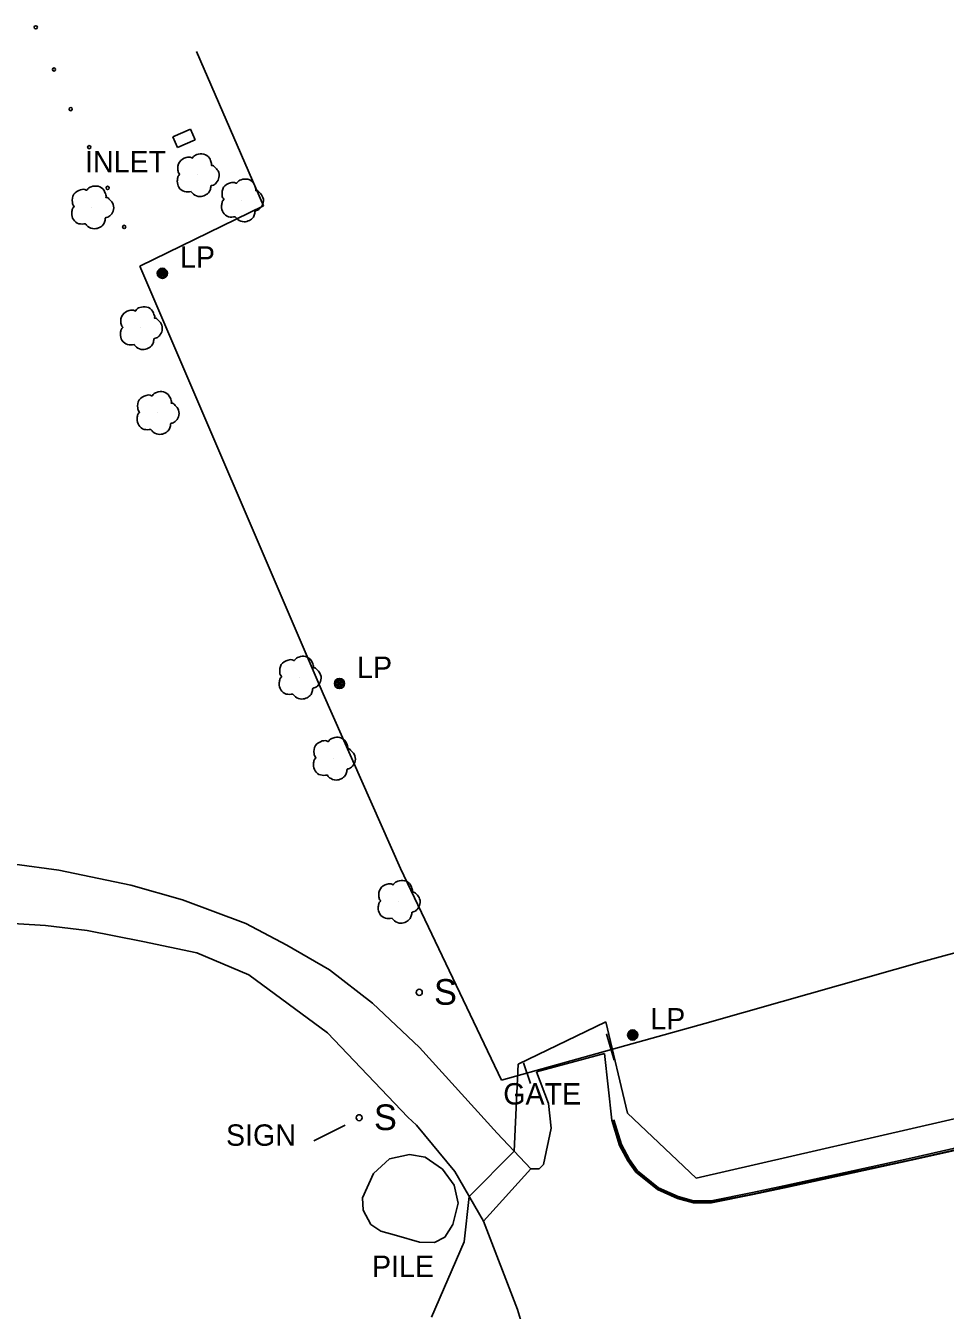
# Model space of a CAD drawing. Extents: x 368532 to 392481, y 10654822 to 10676899.
# Drawn here: x 373970.6 to 374185.5, y 10671887.2 to 10672187.6 of the extents above; entities that cross this region are included whole.
import ezdxf

# ---------------------------------------------------------------- set-up
doc = ezdxf.new("R2010")
doc.units = 0
for name, color, linetype in [('p_drainage inlet', 7, 'Continuous'), ('p_dtm stock pile', 7, 'Continuous'), ('p_road - paved curb', 7, 'Continuous'), ('p_road dirt road', 7, 'Continuous'), ('p_structure constr area', 7, 'Continuous'), ('p_structure fence', 7, 'Continuous'), ('p_structure sign', 7, 'Continuous'), ('p_structure unidentified', 7, 'Continuous'), ('p_utility general pole', 7, 'Continuous'), ('p_veg tree', 7, 'Continuous')]:
    doc.layers.add(name, color=color, linetype=linetype)

msp = doc.modelspace()

# ---------------------------------------------------------------- linework, layer by layer
at = {"layer": 'p_drainage inlet'}
for p, q in [((374009.08, 10672163.39), (374004.98, 10672161.65)), ((374004.98, 10672161.65), (374006.04, 10672159.15)), ((374010.15, 10672160.89), (374009.08, 10672163.39)), ((374006.04, 10672159.15), (374010.15, 10672160.89))]:
    msp.add_line(p, q, dxfattribs=at)
at = {"layer": 'p_dtm stock pile'}
for p, q in [((374055.63, 10671922.6), (374051.9, 10671919.21)), ((374060.26, 10671923.59), (374055.63, 10671922.6)), ((374063.97, 10671923.03), (374060.26, 10671923.59)), ((374068.01, 10671920.17), (374063.97, 10671923.03)), ((374051.9, 10671919.21), (374049.31, 10671913.49)), ((374070.69, 10671916.41), (374068.01, 10671920.17)), ((374071.64, 10671912.24), (374070.69, 10671916.41)), ((374049.31, 10671913.49), (374049.42, 10671910.57)), ((374070.4, 10671907.22), (374071.64, 10671912.24)), ((374049.42, 10671910.57), (374051.2, 10671907.23)), ((374051.2, 10671907.23), (374053.57, 10671905.67)), ((374068.51, 10671904.28), (374070.4, 10671907.22)), ((374053.57, 10671905.67), (374057.22, 10671904.64)), ((374057.22, 10671904.64), (374062.58, 10671903.08)), ((374062.58, 10671903.08), (374066.15, 10671903.06)), ((374066.15, 10671903.06), (374068.51, 10671904.28))]:
    msp.add_line(p, q, dxfattribs=at)
at = {"layer": 'p_road - paved curb'}
for p, q in [((374105.88, 10671947.26), (374089.95, 10671942.93)), ((374107.58, 10671931.62), (374105.88, 10671947.26)), ((374089.95, 10671942.93), (374092.8, 10671935.52)), ((374092.8, 10671935.52), (374093.36, 10671929.77)), ((374109.35, 10671925.76), (374107.58, 10671931.62)), ((374109.49, 10671925.82), (374107.72, 10671931.66)), ((374109.81, 10671925.95), (374108.05, 10671931.76)), ((374093.36, 10671929.77), (374091.57, 10671921.3)), ((374111.29, 10671922.16), (374109.35, 10671925.76)), ((374111.42, 10671922.24), (374109.49, 10671925.82)), ((374111.72, 10671922.42), (374109.81, 10671925.95)), ((374191.86, 10671926.02), (374177.47, 10671922.75)), ((374191.94, 10671925.68), (374177.55, 10671922.41)), ((374191.97, 10671925.53), (374177.58, 10671922.26)), ((374091.57, 10671921.3), (374090.58, 10671920.3)), ((374113.19, 10671919.47), (374111.29, 10671922.16)), ((374113.3, 10671919.57), (374111.42, 10671922.24)), ((374113.56, 10671919.82), (374111.72, 10671922.42)), ((374177.47, 10671922.75), (374163.91, 10671919.8)), ((374177.55, 10671922.41), (374163.99, 10671919.46)), ((374177.58, 10671922.26), (374164.02, 10671919.31)), ((374088.62, 10671920.25), (374077.59, 10671908.01)), ((374090.58, 10671920.3), (374088.62, 10671920.25)), ((374118.22, 10671915.4), (374113.19, 10671919.47)), ((374118.3, 10671915.53), (374113.3, 10671919.57)), ((374118.48, 10671915.83), (374113.56, 10671919.82)), ((374163.91, 10671919.8), (374147.81, 10671916.33)), ((374163.99, 10671919.46), (374147.89, 10671915.99)), ((374164.02, 10671919.31), (374147.92, 10671915.84)), ((374122.91, 10671913.33), (374118.22, 10671915.4)), ((374122.96, 10671913.47), (374118.3, 10671915.53)), ((374123.08, 10671913.8), (374118.48, 10671915.83)), ((374147.81, 10671916.33), (374140.43, 10671914.72)), ((374147.89, 10671915.99), (374140.5, 10671914.38)), ((374147.92, 10671915.84), (374140.53, 10671914.23)), ((374126.64, 10671912.32), (374122.91, 10671913.33)), ((374126.66, 10671912.47), (374122.96, 10671913.47)), ((374126.71, 10671912.82), (374123.08, 10671913.8)), ((374130.85, 10671912.32), (374126.64, 10671912.32)), ((374130.84, 10671912.47), (374126.66, 10671912.47)), ((374130.8, 10671912.82), (374126.71, 10671912.82)), ((374140.43, 10671914.72), (374130.8, 10671912.82)), ((374140.5, 10671914.38), (374130.84, 10671912.47)), ((374140.53, 10671914.23), (374130.85, 10671912.32)), ((374077.59, 10671908.01), (374085.51, 10671887.36)), ((374085.51, 10671887.36), (374089.73, 10671873.63))]:
    msp.add_line(p, q, dxfattribs=at)
at = {"layer": 'p_road dirt road'}
for p, q in [((373967.91, 10671991.49), (373978.31, 10671990.09)), ((373978.31, 10671990.09), (373995.16, 10671986.6)), ((373995.16, 10671986.6), (374007.2, 10671983.21)), ((374007.2, 10671983.21), (374022.03, 10671977.67)), ((373963.66, 10671977.92), (373975.2, 10671977.14)), ((373975.2, 10671977.14), (373984.93, 10671976.02)), ((373984.93, 10671976.02), (373997.93, 10671973.46)), ((374022.03, 10671977.67), (374031.63, 10671972.58)), ((373997.93, 10671973.46), (374010.54, 10671970.8)), ((374031.63, 10671972.58), (374041.6, 10671966.8)), ((374010.54, 10671970.8), (374022.68, 10671965.65)), ((374051.6, 10671959), (374041.6, 10671966.8)), ((374022.68, 10671965.65), (374041.11, 10671952.11)), ((374062.58, 10671948.61), (374051.6, 10671959)), ((374059.91, 10671932.38), (374041.11, 10671952.11)), ((374080.81, 10671928.59), (374062.58, 10671948.61)), ((374061.89, 10671930.46), (374059.91, 10671932.38)), ((374070.85, 10671919.66), (374061.89, 10671930.46)), ((374088.62, 10671920.25), (374080.81, 10671928.59)), ((374077.59, 10671908.01), (374070.85, 10671919.66))]:
    msp.add_line(p, q, dxfattribs=at)
at = {"layer": 'p_structure constr area'}
for p, q in [((374106.16, 10671954.62), (374085.68, 10671944.72)), ((374111.27, 10671933.27), (374106.16, 10671954.62)), ((374085.68, 10671944.72), (374084.72, 10671924.42)), ((374228.85, 10671941.47), (374127.32, 10671918.12)), ((374127.32, 10671918.12), (374111.27, 10671933.27)), ((374084.72, 10671924.42), (374074.22, 10671913.83)), ((374074.22, 10671913.83), (374073.05, 10671903.21)), ((374073.05, 10671903.21), (374065.4, 10671885.55))]:
    msp.add_line(p, q, dxfattribs=at)
at = {"layer": 'p_structure fence'}
for p, q in [((374026.12, 10672145.5), (374010.46, 10672181.62)), ((373997.26, 10672131.35), (374026.12, 10672145.5)), ((374040.07, 10672031.35), (373997.26, 10672131.35)), ((374058.18, 10671990.51), (374040.07, 10672031.35)), ((374081.75, 10671941), (374058.18, 10671990.51)), ((374212.65, 10671977.65), (374180.02, 10671968.68)), ((374180.02, 10671968.68), (374147.4, 10671959.44)), ((374147.4, 10671959.44), (374129.31, 10671954.28)), ((374129.31, 10671954.28), (374107.51, 10671948.15)), ((374108.09, 10671945.69), (374106.34, 10671951.86)), ((374107.51, 10671948.15), (374081.75, 10671941)), ((374088.57, 10671940.2), (374086.93, 10671945.02))]:
    msp.add_line(p, q, dxfattribs=at)
at = {"layer": 'p_structure sign'}
msp.add_lwpolyline([(374037.91, 10671926.84), (374045.2, 10671930.48)], dxfattribs=at)
for centre in [(374062.55, 10671961.54), (374048.51, 10671932.22)]:
    msp.add_circle(centre, 0.713, dxfattribs=at)
at = {"layer": 'p_structure unidentified'}
for centre in [(373972.91, 10672187.25), (373977.17, 10672177.37), (373981.07, 10672168.11), (373985.41, 10672159.21), (373989.71, 10672149.68), (373993.57, 10672140.56)]:
    msp.add_circle(centre, 0.375, dxfattribs=at)
at = {"layer": 'p_utility general pole'}
for centre, radius in [((374002.5, 10672129.72), 1.19), ((374002.5, 10672129.72), 0.901), ((374002.5, 10672129.72), 0.608), ((374002.5, 10672129.72), 0.337), ((374002.5, 10672129.72), 0.12), ((374043.91, 10672033.79), 1.19), ((374043.91, 10672033.79), 0.901), ((374043.91, 10672033.79), 0.608), ((374043.91, 10672033.79), 0.337), ((374043.91, 10672033.79), 0.12), ((374112.46, 10671951.57), 1.19), ((374112.46, 10671951.57), 0.901), ((374112.46, 10671951.57), 0.608), ((374112.46, 10671951.57), 0.337), ((374112.46, 10671951.57), 0.12)]:
    msp.add_circle(centre, radius, dxfattribs=at)
at = {"layer": 'p_veg tree'}
for p, q in [((374010.68, 10672152.72), (374010.68, 10672152.72)), ((374021.02, 10672146.83), (374021.02, 10672146.83)), ((373986.01, 10672145.2), (373986.01, 10672145.2)), ((373997.37, 10672116.96), (373997.37, 10672116.96)), ((374001.29, 10672097.11), (374001.29, 10672097.11)), ((374034.51, 10672035.21), (374034.51, 10672035.21)), ((374042.51, 10672016.27), (374042.51, 10672016.27)), ((374057.65, 10671982.79), (374057.65, 10671982.79))]:
    msp.add_line(p, q, dxfattribs=at)
for points in [[(374009.21, 10672148.83), (374007.65, 10672148.84), (374006.37, 10672149.82), (374006, 10672151.27), (374006.11, 10672152.12), (374006.46, 10672152.73), (374006.56, 10672152.84), (374006.5, 10672152.93), (374006.13, 10672153.82), (374006.48, 10672155.71), (374008.07, 10672156.78), (374009.37, 10672156.7), (374009.51, 10672156.65), (374009.58, 10672156.74), (374010.55, 10672157.47), (374012.16, 10672157.59), (374013.52, 10672156.62), (374013.94, 10672155.61), (374014, 10672155.07), (374013.98, 10672154.96), (374014.09, 10672154.96), (374014.69, 10672154.65), (374015.52, 10672153.68), (374015.74, 10672152.13), (374015.11, 10672150.89), (374014.15, 10672150.27), (374013.89, 10672150.21), (374013.84, 10672150.16), (374013.83, 10672150.1), (374013.77, 10672149.65), (374013.44, 10672148.73), (374012.5, 10672147.97), (374011.28, 10672147.65), (374009.78, 10672148.2), (374009.19, 10672148.83)], [(373984.54, 10672141.31), (373982.99, 10672141.32), (373981.7, 10672142.3), (373981.33, 10672143.75), (373981.45, 10672144.6), (373981.79, 10672145.21), (373981.89, 10672145.32), (373981.83, 10672145.41), (373981.46, 10672146.3), (373981.81, 10672148.19), (373983.4, 10672149.26), (373984.7, 10672149.18), (373984.84, 10672149.13), (373984.91, 10672149.22), (373985.89, 10672149.95), (373987.5, 10672150.07), (373988.86, 10672149.1), (373989.27, 10672148.09), (373989.33, 10672147.55), (373989.31, 10672147.44), (373989.42, 10672147.44), (373990.02, 10672147.13), (373990.85, 10672146.16), (373991.08, 10672144.61), (373990.44, 10672143.37), (373989.48, 10672142.75), (373989.22, 10672142.69), (373989.17, 10672142.64), (373989.16, 10672142.58), (373989.11, 10672142.13), (373988.77, 10672141.21), (373987.83, 10672140.45), (373986.61, 10672140.13), (373985.11, 10672140.68), (373984.52, 10672141.31)], [(374019.56, 10672142.93), (374018, 10672142.95), (374016.72, 10672143.93), (374016.34, 10672145.38), (374016.46, 10672146.23), (374016.81, 10672146.84), (374016.91, 10672146.95), (374016.85, 10672147.04), (374016.48, 10672147.92), (374016.83, 10672149.82), (374018.41, 10672150.89), (374019.71, 10672150.8), (374019.85, 10672150.76), (374019.93, 10672150.85), (374020.9, 10672151.58), (374022.51, 10672151.7), (374023.87, 10672150.73), (374024.29, 10672149.72), (374024.35, 10672149.18), (374024.33, 10672149.06), (374024.43, 10672149.07), (374025.03, 10672148.76), (374025.87, 10672147.79), (374026.09, 10672146.24), (374025.45, 10672145), (374024.5, 10672144.38), (374024.24, 10672144.32), (374024.19, 10672144.27), (374024.18, 10672144.21), (374024.12, 10672143.76), (374023.78, 10672142.84), (374022.84, 10672142.08), (374021.62, 10672141.76), (374020.12, 10672142.31), (374019.53, 10672142.94)], [(373995.9, 10672113.06), (373994.34, 10672113.07), (373993.06, 10672114.05), (373992.69, 10672115.51), (373992.8, 10672116.35), (373993.15, 10672116.96), (373993.25, 10672117.07), (373993.19, 10672117.17), (373992.82, 10672118.05), (373993.17, 10672119.95), (373994.76, 10672121.02), (373996.06, 10672120.93), (373996.2, 10672120.88), (373996.27, 10672120.98), (373997.24, 10672121.71), (373998.85, 10672121.83), (374000.21, 10672120.85), (374000.63, 10672119.85), (374000.69, 10672119.3), (374000.67, 10672119.19), (374000.78, 10672119.19), (374001.38, 10672118.89), (374002.21, 10672117.92), (374002.43, 10672116.36), (374001.8, 10672115.12), (374000.84, 10672114.51), (374000.58, 10672114.44), (374000.53, 10672114.4), (374000.52, 10672114.33), (374000.46, 10672113.88), (374000.13, 10672112.97), (373999.19, 10672112.2), (373997.97, 10672111.88), (373996.47, 10672112.44), (373995.88, 10672113.07)], [(373999.82, 10672093.21), (373998.26, 10672093.22), (373996.98, 10672094.2), (373996.61, 10672095.66), (373996.72, 10672096.5), (373997.07, 10672097.11), (373997.17, 10672097.22), (373997.11, 10672097.32), (373996.74, 10672098.2), (373997.09, 10672100.1), (373998.68, 10672101.17), (373999.98, 10672101.08), (374000.12, 10672101.03), (374000.19, 10672101.13), (374001.16, 10672101.86), (374002.77, 10672101.98), (374004.13, 10672101), (374004.55, 10672100), (374004.61, 10672099.45), (374004.59, 10672099.34), (374004.7, 10672099.34), (374005.3, 10672099.04), (374006.13, 10672098.07), (374006.35, 10672096.51), (374005.72, 10672095.27), (374004.76, 10672094.66), (374004.5, 10672094.59), (374004.45, 10672094.55), (374004.44, 10672094.48), (374004.38, 10672094.03), (374004.05, 10672093.12), (374003.11, 10672092.35), (374001.89, 10672092.03), (374000.39, 10672092.59), (373999.8, 10672093.22)], [(374033.04, 10672031.31), (374031.48, 10672031.32), (374030.2, 10672032.3), (374029.83, 10672033.76), (374029.94, 10672034.6), (374030.29, 10672035.21), (374030.39, 10672035.32), (374030.33, 10672035.42), (374029.96, 10672036.3), (374030.31, 10672038.2), (374031.9, 10672039.27), (374033.2, 10672039.18), (374033.34, 10672039.13), (374033.41, 10672039.23), (374034.38, 10672039.96), (374035.99, 10672040.08), (374037.35, 10672039.11), (374037.77, 10672038.1), (374037.83, 10672037.55), (374037.81, 10672037.44), (374037.92, 10672037.44), (374038.52, 10672037.14), (374039.35, 10672036.17), (374039.57, 10672034.61), (374038.94, 10672033.38), (374037.98, 10672032.76), (374037.72, 10672032.7), (374037.67, 10672032.65), (374037.66, 10672032.59), (374037.6, 10672032.13), (374037.27, 10672031.22), (374036.33, 10672030.45), (374035.11, 10672030.14), (374033.61, 10672030.69), (374033.02, 10672031.32)], [(374041.04, 10672012.37), (374039.49, 10672012.38), (374038.21, 10672013.36), (374037.83, 10672014.82), (374037.95, 10672015.66), (374038.3, 10672016.27), (374038.4, 10672016.38), (374038.34, 10672016.48), (374037.97, 10672017.36), (374038.31, 10672019.26), (374039.9, 10672020.33), (374041.2, 10672020.24), (374041.34, 10672020.19), (374041.41, 10672020.29), (374042.39, 10672021.02), (374044, 10672021.14), (374045.36, 10672020.17), (374045.78, 10672019.16), (374045.83, 10672018.61), (374045.82, 10672018.5), (374045.92, 10672018.5), (374046.52, 10672018.2), (374047.36, 10672017.23), (374047.58, 10672015.67), (374046.94, 10672014.44), (374045.98, 10672013.82), (374045.73, 10672013.76), (374045.68, 10672013.71), (374045.67, 10672013.65), (374045.61, 10672013.19), (374045.27, 10672012.28), (374044.33, 10672011.51), (374043.11, 10672011.2), (374041.61, 10672011.75), (374041.02, 10672012.38)], [(374056.19, 10671978.89), (374054.63, 10671978.9), (374053.35, 10671979.88), (374052.97, 10671981.34), (374053.09, 10671982.18), (374053.44, 10671982.79), (374053.54, 10671982.9), (374053.48, 10671983), (374053.11, 10671983.88), (374053.46, 10671985.78), (374055.04, 10671986.85), (374056.34, 10671986.76), (374056.48, 10671986.71), (374056.56, 10671986.81), (374057.53, 10671987.54), (374059.14, 10671987.66), (374060.5, 10671986.68), (374060.92, 10671985.68), (374060.98, 10671985.13), (374060.96, 10671985.02), (374061.06, 10671985.02), (374061.66, 10671984.72), (374062.5, 10671983.75), (374062.72, 10671982.19), (374062.08, 10671980.95), (374061.13, 10671980.34), (374060.87, 10671980.27), (374060.82, 10671980.23), (374060.81, 10671980.16), (374060.75, 10671979.71), (374060.41, 10671978.8), (374059.47, 10671978.03), (374058.25, 10671977.71), (374056.75, 10671978.27), (374056.16, 10671978.9)]]:
    msp.add_spline(points, degree=3, dxfattribs=at)

# ---------------------------------------------------------------- texts
at = {"layer": 'p_drainage inlet'}
msp.add_text(' INLET', height=5, dxfattribs=at).set_placement((373982.57, 10672153.32))
at = {"layer": 'p_dtm stock pile'}
msp.add_text(' PILE', height=5, dxfattribs=at).set_placement((374049.66, 10671894.99))
at = {"layer": 'p_structure fence'}
msp.add_text(' GATE', height=5, dxfattribs=at).set_placement((374080.34, 10671935.31))
at = {"layer": 'p_structure sign'}
for s, height, p in [('S', 6, (374066.01, 10671958.64)), ('S', 6, (374051.97, 10671929.33)), (' SIGN', 5, (374015.52, 10671925.66))]:
    msp.add_text(s, height=height, dxfattribs=at).set_placement(p)
at = {"layer": 'p_utility general pole'}
for p in [(374006.62, 10672131.02), (374048.03, 10672035.08), (374116.57, 10671952.86)]:
    msp.add_text('LP', height=5, dxfattribs=at).set_placement(p)

doc.saveas('drawing.dxf')
